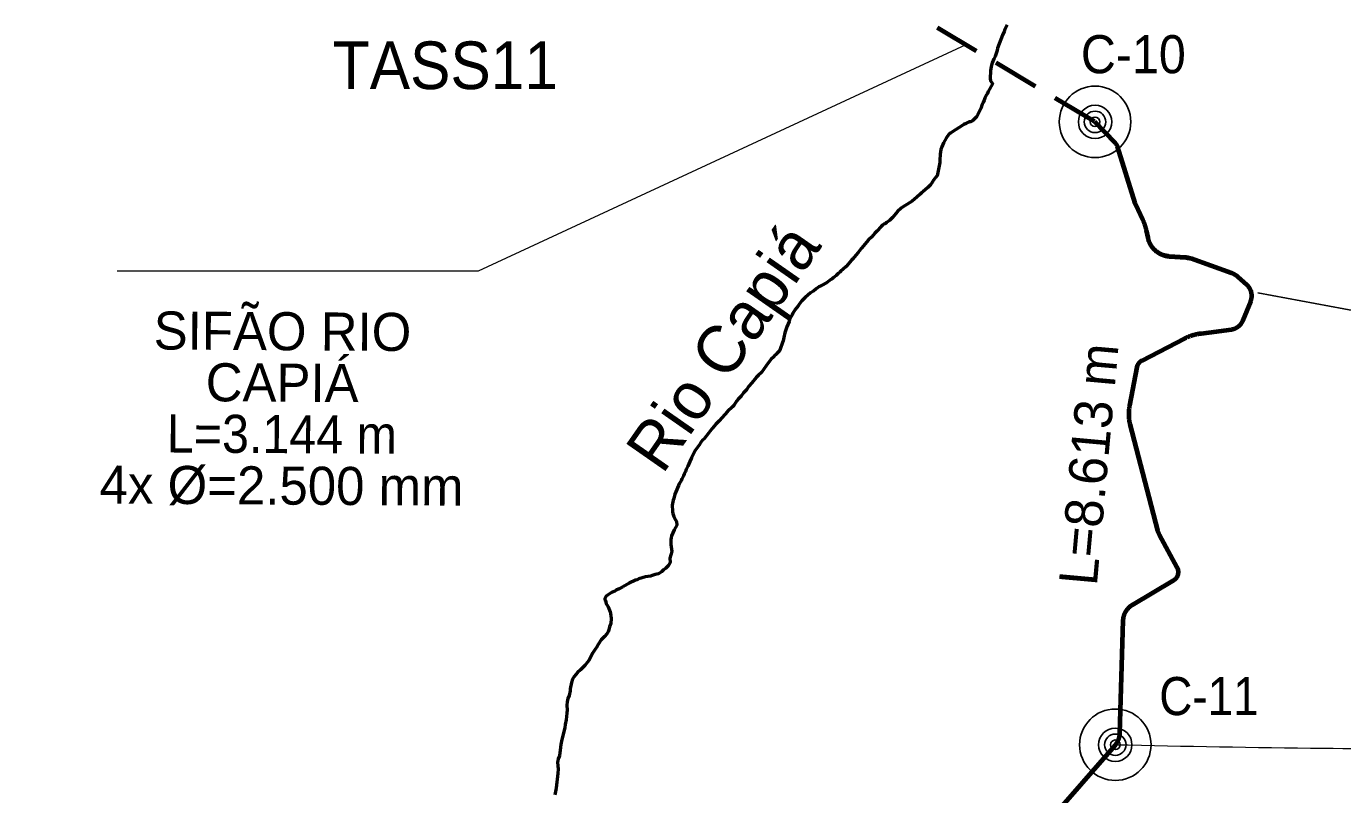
# Model space of a CAD drawing. Extents: x -1643653 to 4543381, y 1624270 to 13878484.
# Drawn here: x 641601 to 655421, y 8958182 to 8966248 of the extents above; entities that cross this region are included whole.
import ezdxf
from ezdxf.enums import TextEntityAlignment as Align

# ---------------------------------------------------------------- set-up
doc = ezdxf.new("R2010")
doc.units = 0
doc.header["$LTSCALE"] = 160
doc.linetypes.add('MEDIUM_DASHED', pattern=[4.5, 3, -1.5])
for name, color, linetype, lineweight in [('15', 7, 'Continuous', 25), ('24', 7, 'Continuous', 25), ('50', 7, 'Continuous', 13), ('54', 7, 'Continuous', 25), ('60', 7, 'Continuous', 13), ('61', 7, 'Continuous', 70)]:
    doc.layers.add(name, color=color, linetype=linetype, lineweight=lineweight)
doc.layers.add('49', color=7, linetype='Continuous')

msp = doc.modelspace()

# ---------------------------------------------------------------- linework, layer by layer
at = {"layer": '15'}
for centre, radius in [((652821.1, 8965245.2), 375), ((652821.1, 8965245.2), 175), ((652821.1, 8965245.2), 112.5), ((652821.1, 8965245.2), 50), ((653034.2, 8958706.4), 375), ((653034.2, 8958706.4), 175), ((653034.2, 8958706.4), 112.5), ((653034.2, 8958706.4), 50)]:
    msp.add_circle(centre, radius, dxfattribs=at)
at = {"layer": '24', "lineweight": 53}
for points in [[(651897.4, 8966264.9), (651885.1, 8966236.2), (651874.7, 8966216.8), (651867.7, 8966193.9), (651851, 8966156.5), (651798.1, 8966019.3), (651792.6, 8965994.6), (651772.9, 8965932.8), (651759.8, 8965907.9), (651741.4, 8965863.8), (651729.4, 8965826.5), (651723.3, 8965779.3), (651720.3, 8965699.1), (651722.8, 8965675), (651743.5, 8965648.6), (651743.4, 8965644.6), (651698.9, 8965564), (651693.6, 8965544.1), (651688.2, 8965540.4), (651686.5, 8965534.9), (651674.3, 8965514.2), (651664.3, 8965494.4), (651655.9, 8965471.5), (651645.4, 8965450), (651637.1, 8965429.3), (651623.4, 8965385), (651601.4, 8965342.9), (651591.7, 8965321.5), (651577.2, 8965299.5), (651559.6, 8965280.8), (651533.4, 8965257.4), (651515.3, 8965247.1), (651499.6, 8965244.2), (651496.3, 8965241.1), (651479.6, 8965235.3), (651466.6, 8965226.9), (651443.2, 8965217.1), (651307.6, 8965130.1), (651287.6, 8965112.6), (651272.7, 8965096.7), (651258.7, 8965075.1), (651231.1, 8965023.9), (651213.3, 8964982.5), (651203.9, 8964956.5), (651195.2, 8964907.3), (651191.2, 8964841.6), (651191, 8964817.2), (651164.9, 8964678.6), (651157.3, 8964676.2), (651155.4, 8964668.4), (651148.9, 8964664.2), (651138.2, 8964651.3), (651124.9, 8964632.4), (651105.4, 8964599.6), (651094.6, 8964583.9), (651089.5, 8964580.2), (651065.3, 8964555.2), (651012.9, 8964509), (650998.5, 8964498.8), (650986.4, 8964486.1), (650949.3, 8964456), (650900.6, 8964412.3), (650874.5, 8964393.6), (650844.8, 8964377.2), (650826.4, 8964368.8), (650809.3, 8964357.4), (650785.7, 8964337.7), (650747.8, 8964302.8), (650693.7, 8964240.3), (650662, 8964208.7), (650662, 8964208.7), (650632.1, 8964188.2), (650618, 8964175.7), (650604.2, 8964169.9), (650589.6, 8964160.3)], [(650589.6, 8964160.3), (650574.3, 8964146.5), (650530.2, 8964098.3), (650509, 8964077.9), (650473.5, 8964033), (650442.6, 8964005.1), (650368.1, 8963919.8), (650346, 8963888.5), (650332.8, 8963874.9), (650310.5, 8963845.9), (650278.5, 8963808.1), (650264.2, 8963793.4), (650207.7, 8963725.5), (650176.4, 8963697.3), (650153.9, 8963678.9), (650140.4, 8963665.7), (650124.7, 8963653.2), (650103.3, 8963631.9), (650086.5, 8963618), (650072.4, 8963608.2), (650060.6, 8963597.7), (650046.6, 8963590.1), (650000.4, 8963555.6), (649955.2, 8963530.6), (649939, 8963520), (649922.4, 8963511.9), (649893.1, 8963492), (649865.1, 8963469.6), (649835.2, 8963451.3), (649777.6, 8963401.4), (649742.6, 8963367.3), (649718.9, 8963335.7), (649704, 8963312.6), (649674.6, 8963276.8), (649661.2, 8963257.8), (649648.9, 8963237.2), (649640.8, 8963219.3), (649630.7, 8963202.8), (649615, 8963169.3), (649608.8, 8963150.8), (649584.8, 8963092.3), (649563.2, 8963031.5), (649555.5, 8962980.1), (649545.2, 8962946.6), (649541.4, 8962928), (649515.6, 8962859.5), (649507.1, 8962843.2), (649499.9, 8962833.4), (649481.2, 8962814.6), (649475.3, 8962806.6), (649456.2, 8962788.3), (649449.4, 8962778.8), (649420.2, 8962753.5), (649395, 8962724.1), (649367.2, 8962685.5), (649343.5, 8962648.1), (649319.4, 8962615.6), (649289.5, 8962584.5), (649264.9, 8962562.7), (649217.7, 8962504.2), (649187.2, 8962469.5), (649162, 8962433.2), (649131.5, 8962399.3), (649105.7, 8962365.4), (649075.9, 8962335.3), (649056.5, 8962311.9), (649027.9, 8962268.9), (649013.5, 8962252.7), (648961.3, 8962205.6), (648876.1, 8962105.7), (648858.3, 8962087.9), (648839.2, 8962071.7), (648801.6, 8962026.5), (648742.1, 8961950.5), (648715.9, 8961919), (648698.4, 8961903), (648678.4, 8961875.1), (648665.1, 8961852.7), (648623.9, 8961794), (648612.1, 8961775.1), (648600.3, 8961752.7), (648585.9, 8961717.7), (648566.1, 8961679.4), (648547.4, 8961632), (648528.6, 8961598.4), (648520.4, 8961575.2), (648506.1, 8961547), (648501.5, 8961529.9), (648482.2, 8961497.1), (648474.8, 8961478.5), (648456.4, 8961445.7), (648449.2, 8961427.1), (648419.2, 8961360.9), (648410.6, 8961337.9), (648398, 8961290.7), (648391.5, 8961272.8), (648380.9, 8961222.2), (648380.9, 8961222.2), (648379.8, 8961206.8), (648384.7, 8961171.6), (648385.1, 8961152.9)], [(648385.1, 8961152.9), (648390, 8961133.3), (648400.4, 8961103), (648415.7, 8961067.9), (648425.4, 8961050), (648432.1, 8961011), (648401.9, 8960963.6), (648376.2, 8960898.2), (648370.1, 8960878.6), (648367.8, 8960859.9), (648367.9, 8960810.1), (648376.5, 8960734.5), (648357.4, 8960665.8), (648358.8, 8960619.8), (648351.9, 8960604.5), (648338.8, 8960585.2), (648311.2, 8960556.4), (648291.8, 8960541.2), (648269.8, 8960521), (648236.7, 8960501.1), (648220, 8960496.4), (648202.2, 8960494.8), (648170.1, 8960481.9), (648153, 8960477.4), (648100.1, 8960468.4), (648066.6, 8960460), (648032.2, 8960447.3), (648014.3, 8960438.5), (647997.2, 8960433), (647928.7, 8960400.9), (647863.5, 8960365.3), (647826.2, 8960342.8), (647793.8, 8960329), (647778, 8960318.3), (647744.3, 8960305.3), (647701.1, 8960277.2), (647689.4, 8960265.4), (647679.9, 8960250.9), (647675, 8960238.2), (647674.2, 8960228.6), (647680.1, 8960220.4), (647683.5, 8960203.8), (647689.9, 8960186.8), (647698.1, 8960170.3), (647708.3, 8960153.8), (647730.9, 8960100.4), (647739.1, 8960063.9), (647740.2, 8960032), (647736.1, 8959980.6), (647731.8, 8959962.6), (647725, 8959943.9), (647716.7, 8959911.2), (647708.7, 8959892.6), (647696.4, 8959871.2), (647672.6, 8959842), (647653.3, 8959825.7), (647636.4, 8959806.1), (647604.7, 8959757.9), (647594, 8959736.3), (647570, 8959703.3), (647547.8, 8959670.1), (647506.1, 8959591.7), (647464.3, 8959538.3), (647419.4, 8959492.2), (647388.5, 8959466.3), (647353, 8959421.6), (647336.2, 8959394.4), (647325.8, 8959358.5), (647311.8, 8959293.5), (647311.1, 8959273.8), (647298.8, 8959224.9), (647287.2, 8959190.6), (647279.5, 8959155.6), (647275.4, 8959122.1), (647277.5, 8959069.1), (647277.3, 8959036.4), (647271.1, 8959002.1), (647267.7, 8958967.1), (647258.4, 8958917.2), (647255, 8958883), (647222.6, 8958760.6), (647213.1, 8958710), (647209.8, 8958675.8), (647197.2, 8958591.6), (647186.1, 8958559), (647181, 8958538.7), (647179, 8958522.3), (647180.3, 8958485.5), (647185.2, 8958453), (647182.2, 8958403.1), (647164.1, 8958249.7), (647150.1, 8958180.3)]]:
    msp.add_lwpolyline(points, dxfattribs=at)
at = {"layer": '50'}
msp.add_lwpolyline([(651464.8, 8966054.2), (646345.5, 8963678.4), (642553.2, 8963678.4)], dxfattribs=at)
msp.add_spline([(653034.2, 8958706.4), (655219.8, 8958670.4), (658484, 8958670.4)], degree=3, dxfattribs=at)
at = {"layer": '54'}
msp.add_line((654530.6, 8963451.3), (655740.7, 8963224.8), dxfattribs=at)
at = {"layer": '60', "lineweight": 25}
msp.add_spline([(814781, 9009175.5), (814787.2, 9009173.4), (814796.9, 9009173.4), (814799.4, 9009172.4), (814805.1, 9009174.5), (814805.6, 9009176.5), (814811.7, 9009179.5), (814811.7, 9009179.5), (814801.5, 9009181), (814790.7, 9009181.5), (814784.1, 9009183.1), (814777.4, 9009185.1), (814778.4, 9009175.5)], degree=3, dxfattribs=at)
at = {"layer": '61', "linetype": 'MEDIUM_DASHED'}
msp.add_line((652814.4, 8965247.9), (650115.3, 8966860.5), dxfattribs=at)
at = {"layer": '61'}
for points in [[(652814.4, 8965247.9), (653030.3, 8965027.1), (653032.3, 8965025.1), (653034.2, 8965023), (653036, 8965020.8), (653037.8, 8965018.6), (653039.5, 8965016.3), (653041.1, 8965014), (653042.7, 8965011.7), (653044.2, 8965009.3), (653045.6, 8965006.8), (653047, 8965004.4), (653048.3, 8965001.9), (653049.5, 8964999.3), (653050.7, 8964996.7), (653051.8, 8964994.1), (653052.8, 8964991.5), (653053.7, 8964988.8), (653054.3, 8964986.9), (653240.1, 8964391.1), (653241, 8964388.4), (653241.9, 8964385.8), (653243, 8964383.2), (653244.1, 8964380.5), (653245.2, 8964378.1), (653320.3, 8964219.5), (653323, 8964213.8), (653325.6, 8964208), (653328.1, 8964202.2)], [(653328.1, 8964202.2), (653330.6, 8964196.4), (653332.9, 8964190.6), (653335.2, 8964184.7), (653337.5, 8964178.8), (653339.6, 8964172.8), (653341.7, 8964166.8), (653343.7, 8964160.8), (653345.6, 8964154.8), (653347.5, 8964148.8), (653349.2, 8964142.7), (653351, 8964136.6), (653352.6, 8964130.5), (653354.1, 8964124.3), (653355.6, 8964118.2), (653357, 8964112), (653357.6, 8964109.1), (653374.2, 8964030.7), (653375.2, 8964026.3), (653376.2, 8964022), (653377.3, 8964017.6), (653378.6, 8964013.3), (653379.8, 8964009), (653381.2, 8964004.8), (653382.6, 8964000.5), (653384.1, 8963996.3), (653385.7, 8963992.1), (653387.3, 8963988), (653389.1, 8963983.9), (653390.9, 8963979.8), (653392.8, 8963975.7), (653394.7, 8963971.7), (653396.7, 8963967.7), (653398.8, 8963963.7), (653401, 8963959.8), (653403.2, 8963955.9), (653405.5, 8963952.1), (653407.9, 8963948.3), (653410.3, 8963944.6), (653412.8, 8963940.8), (653415.4, 8963937.2), (653418, 8963933.6), (653420.7, 8963930), (653423.5, 8963926.5), (653426.3, 8963923), (653429.2, 8963919.6), (653432.1, 8963916.2), (653435.1, 8963912.9), (653438.2, 8963909.7), (653441.3, 8963906.5), (653444.5, 8963903.3), (653447.7, 8963900.2), (653451, 8963897.2), (653454.3, 8963894.2), (653457.7, 8963891.3), (653461.2, 8963888.5), (653464.7, 8963885.7), (653468.2, 8963883), (653471.8, 8963880.3), (653475.5, 8963877.7), (653479.1, 8963875.2), (653482.9, 8963872.7), (653486.6, 8963870.3), (653490.5, 8963868), (653494.3, 8963865.7), (653498.2, 8963863.5), (653502.2, 8963861.4), (653506.1, 8963859.3), (653510.1, 8963857.4), (653514.2, 8963855.5), (653518.3, 8963853.6), (653522.4, 8963851.9), (653526.5, 8963850.2), (653530.7, 8963848.6), (653534.9, 8963847), (653539.1, 8963845.6), (653543.4, 8963844.2), (653547.6, 8963842.9), (653551.9, 8963841.6), (653556.2, 8963840.5), (653560.6, 8963839.4), (653565, 8963838.4), (653569.3, 8963837.5), (653573.7, 8963836.6), (653578.1, 8963835.8), (653582.5, 8963835.2), (653587, 8963834.6), (653591.4, 8963834), (653595.9, 8963833.6), (653600.3, 8963833.2), (653600.8, 8963833.2), (653772.9, 8963820.8), (653776.8, 8963820.5), (653780.8, 8963820.1), (653784.8, 8963819.6), (653788.8, 8963819), (653792.7, 8963818.3), (653796.6, 8963817.6), (653800.6, 8963816.8), (653804.5, 8963816), (653808.3, 8963815)], [(654465.8, 8963438.1), (654465.4, 8963441.6), (654464.8, 8963445), (654464.2, 8963448.4), (654463.5, 8963451.8), (654462.7, 8963455.1), (654461.8, 8963458.5), (654460.9, 8963461.8), (654459.9, 8963465.2), (654458.8, 8963468.4), (654457.6, 8963471.7), (654456.4, 8963474.9), (654455.1, 8963478.1), (654453.7, 8963481.3), (654452.2, 8963484.4), (654450.7, 8963487.6), (654449.1, 8963490.6), (654447.4, 8963493.7), (654445.6, 8963496.6), (654443.8, 8963499.6), (654441.9, 8963502.5), (654440, 8963505.4), (654438, 8963508.2), (654435.9, 8963511), (654433.8, 8963513.7), (654431.6, 8963516.3), (654429.3, 8963519), (654427, 8963521.5), (654424.6, 8963524), (654422.1, 8963526.5), (654419.6, 8963528.9), (654417.5, 8963530.9), (654321.9, 8963617.2), (654318.9, 8963619.8), (654315.8, 8963622.4), (654312.7, 8963624.9), (654309.6, 8963627.4), (654306.4, 8963629.8), (654303.1, 8963632.1), (654299.8, 8963634.4), (654296.5, 8963636.6), (654293.1, 8963638.7), (654289.7, 8963640.8), (654286.2, 8963642.8), (654282.7, 8963644.7), (654279.2, 8963646.6), (654275.6, 8963648.4), (654272, 8963650.1), (654268.3, 8963651.8), (654264.7, 8963653.3), (654261, 8963654.8), (654257.2, 8963656.2), (654254.9, 8963657.1), (653825.5, 8963809.7), (653821.7, 8963811.1), (653817.9, 8963812.3), (653814.1, 8963813.4), (653810.2, 8963814.5), (653806.3, 8963815.5), (653802.5, 8963816.4), (653798.5, 8963817.2), (653794.6, 8963818), (653790.7, 8963818.7), (653786.7, 8963819.3), (653782.8, 8963819.8), (653778.8, 8963820.3), (653774.8, 8963820.6), (653772.9, 8963820.8), (653600.8, 8963833.2), (653596.4, 8963833.5), (653591.9, 8963834), (653587.5, 8963834.5), (653583.1, 8963835.1), (653578.6, 8963835.8), (653574.2, 8963836.5), (653569.8, 8963837.4), (653565.5, 8963838.3), (653561.1, 8963839.3), (653556.8, 8963840.3), (653552.4, 8963841.5), (653548.1, 8963842.7), (653543.8, 8963844), (653539.6, 8963845.4), (653535.4, 8963846.8), (653531.2, 8963848.4), (653527, 8963850), (653522.8, 8963851.7), (653518.7, 8963853.4), (653514.7, 8963855.2), (653510.6, 8963857.1), (653506.6, 8963859.1), (653502.6, 8963861.2), (653498.7, 8963863.3), (653494.8, 8963865.5), (653490.9, 8963867.7), (653487.1, 8963870), (653483.3, 8963872.4), (653479.6, 8963874.9), (653475.9, 8963877.4), (653472.2, 8963880), (653468.6, 8963882.6)], [(653766.2, 8962974.6), (653771.8, 8962977.4), (653777.5, 8962980.1), (653783.3, 8962982.8), (653789, 8962985.4), (653794.8, 8962987.9), (653800.7, 8962990.3), (653806.5, 8962992.7), (653812.4, 8962995), (653818.3, 8962997.2), (653824.3, 8962999.3), (653830.3, 8963001.4), (653836.3, 8963003.4), (653842.3, 8963005.3), (653848.4, 8963007.2), (653854.4, 8963008.9), (653860.5, 8963010.6), (653866.7, 8963012.2), (653872.8, 8963013.8), (653878.9, 8963015.2), (653885.1, 8963016.6), (653891.3, 8963017.9), (653897.5, 8963019.1), (653903.7, 8963020.2), (653910, 8963021.3), (653916.2, 8963022.3), (653922.5, 8963023.2), (653928.7, 8963024), (653935, 8963024.8), (653936.5, 8963024.9), (654015, 8963033.5), (654255.5, 8963067.1), (654258.9, 8963067.7), (654262.3, 8963068.3), (654265.7, 8963068.9), (654269.1, 8963069.7), (654272.5, 8963070.5), (654275.8, 8963071.4), (654279.1, 8963072.4), (654282.4, 8963073.5), (654285.7, 8963074.6), (654288.9, 8963075.8), (654292.2, 8963077.1), (654295.3, 8963078.5), (654298.5, 8963079.9), (654301.6, 8963081.5), (654304.7, 8963083), (654307.7, 8963084.7), (654310.7, 8963086.4), (654313.7, 8963088.2), (654316.6, 8963090.1), (654319.5, 8963092), (654322.3, 8963094), (654325.1, 8963096), (654327.9, 8963098.2), (654330.6, 8963100.3), (654333.2, 8963102.6), (654335.8, 8963104.9), (654338.3, 8963107.2), (654340.8, 8963109.7), (654343.2, 8963112.2), (654345.6, 8963114.7), (654347.9, 8963117.3), (654350.1, 8963119.9), (654352.3, 8963122.6), (654354.4, 8963125.3), (654356.5, 8963128.1), (654358.5, 8963131), (654360.4, 8963133.8), (654362.2, 8963136.8), (654364, 8963139.7), (654365.8, 8963142.7), (654367.4, 8963145.8), (654369, 8963148.9), (654370.5, 8963152), (654371.9, 8963155.1), (654373.3, 8963158.3), (654373.8, 8963159.5), (654456.1, 8963363.4), (654457.3, 8963366.6), (654458.5, 8963369.8), (654459.6, 8963373.1), (654460.7, 8963376.4), (654461.6, 8963379.8), (654462.5, 8963383.1), (654463.3, 8963386.5), (654464, 8963389.9), (654464.7, 8963393.3), (654465.2, 8963396.7), (654465.7, 8963400.1), (654466.1, 8963403.6), (654466.5, 8963407), (654466.7, 8963410.5), (654466.9, 8963413.9), (654467, 8963417.4), (654467, 8963420.8), (654466.9, 8963424.3), (654466.8, 8963427.8), (654466.5, 8963431.2), (654466.2, 8963434.7), (654465.8, 8963438.1)], [(653696.6, 8960523.5), (653696.5, 8960526.3), (653696.2, 8960529.2), (653695.9, 8960532), (653695.5, 8960534.8), (653695.1, 8960537.6), (653694.5, 8960540.3), (653693.9, 8960543.1), (653693.2, 8960545.8), (653692.4, 8960548.5), (653691.5, 8960551.2), (653690.6, 8960553.9), (653689.6, 8960556.5), (653688.5, 8960559.2), (653687.3, 8960561.7), (653686.1, 8960564.3), (653684.8, 8960566.8), (653684.6, 8960567.2), (653498.3, 8960909.9), (653496.4, 8960913.4), (653494.6, 8960917), (653492.9, 8960920.6), (653491.2, 8960924.2), (653489.7, 8960927.9), (653488.2, 8960931.6), (653486.7, 8960935.4), (653485.3, 8960939.1), (653484.1, 8960942.9), (653482.8, 8960946.7), (653481.7, 8960950.6), (653480.7, 8960954.4), (653480.5, 8960954.9), (653189, 8962072.5), (653187.7, 8962078.7), (653186.5, 8962084.9), (653185.4, 8962091.1), (653184.4, 8962097.4), (653183.4, 8962103.6), (653182.6, 8962109.9), (653181.8, 8962116.2), (653181.1, 8962122.5), (653180.4, 8962128.7), (653179.9, 8962135), (653179.4, 8962141.3), (653179, 8962147.7), (653178.7, 8962154), (653178.5, 8962160.3), (653178.3, 8962166.6), (653178.3, 8962173), (653178.3, 8962179.3), (653178.4, 8962185.6), (653178.5, 8962191.9), (653178.8, 8962198.2), (653179.1, 8962204.6), (653179.5, 8962210.9), (653180, 8962217.2), (653180.6, 8962223.5), (653181.2, 8962229.8), (653181.9, 8962236), (653182.8, 8962242.3), (653183.6, 8962248.6), (653184.6, 8962254.8), (653185.6, 8962261.1), (653186.8, 8962267.3), (653187, 8962268.5), (653263.2, 8962670.7), (653263.7, 8962673.5), (653264.4, 8962676.2), (653265.1, 8962678.9), (653265.9, 8962681.7), (653266.8, 8962684.3), (653267.7, 8962687), (653268.8, 8962689.7), (653269.9, 8962692.2), (653271, 8962694.8), (653272.3, 8962697.4), (653273.6, 8962699.9), (653275, 8962702.3), (653276.4, 8962704.8), (653278, 8962707.1), (653279.6, 8962709.5), (653281.2, 8962711.8), (653282.9, 8962714), (653284.7, 8962716.2), (653286.6, 8962718.4), (653288.5, 8962720.5), (653290.4, 8962722.5), (653292.4, 8962724.5), (653294.5, 8962726.4), (653296.6, 8962728.2), (653298.8, 8962730.1), (653301.1, 8962731.8), (653303.3, 8962733.5), (653305.7, 8962735.1), (653308, 8962736.6), (653310.4, 8962738.1), (653312.9, 8962739.5), (653315.4, 8962740.8), (653315.4, 8962740.8), (653760.5, 8962971.7), (653766.2, 8962974.6)], [(653078.8, 8958795.4), (653079.6, 8958799.3), (653080.2, 8958803.3), (653080.8, 8958807.2), (653081.3, 8958811.2), (653081.8, 8958815.2), (653082.1, 8958819.2), (653082.4, 8958823.2), (653082.6, 8958827.2), (653082.6, 8958828.8), (653117.5, 8960010.1), (653117.6, 8960014.1), (653117.8, 8960018.1), (653118.2, 8960022.1), (653118.6, 8960026.1), (653119, 8960030.1), (653119.6, 8960034), (653120.2, 8960038), (653120.9, 8960041.9), (653121.7, 8960045.8), (653122.6, 8960049.7), (653123.6, 8960053.6), (653124.6, 8960057.5), (653125.7, 8960061.3), (653126.9, 8960065.2), (653128.1, 8960069), (653129.5, 8960072.7), (653130.9, 8960076.5), (653132.3, 8960080.2), (653133.9, 8960083.9), (653135.5, 8960087.5), (653137.2, 8960091.1), (653139, 8960094.7), (653140.8, 8960098.3), (653142.8, 8960101.8), (653144.8, 8960105.3), (653146.8, 8960108.7), (653148.9, 8960112.1), (653151.1, 8960115.4), (653153.4, 8960118.7), (653155.7, 8960122), (653158.1, 8960125.2), (653160.5, 8960128.3), (653163.1, 8960131.5), (653165.6, 8960134.5), (653168.3, 8960137.5), (653171, 8960140.5), (653173.7, 8960143.4), (653176.5, 8960146.2), (653179.4, 8960149), (653182.3, 8960151.8), (653185.3, 8960154.4), (653188.3, 8960157), (653191.4, 8960159.6), (653194.5, 8960162.1), (653197.7, 8960164.5), (653200.9, 8960166.9), (653204.2, 8960169.2), (653207.5, 8960171.4), (653210.9, 8960173.6), (653214.3, 8960175.7), (653215.1, 8960176.1), (653647.8, 8960433.5), (653650.2, 8960435), (653652.6, 8960436.5), (653654.9, 8960438.1), (653657.2, 8960439.8), (653659.4, 8960441.6), (653661.6, 8960443.4), (653663.7, 8960445.2), (653665.8, 8960447.2), (653667.8, 8960449.2), (653669.8, 8960451.2), (653671.7, 8960453.3), (653673.5, 8960455.4), (653675.3, 8960457.6), (653677, 8960459.9), (653678.7, 8960462.2), (653680.3, 8960464.5), (653681.8, 8960466.9), (653683.2, 8960469.3), (653684.6, 8960471.8), (653685.9, 8960474.3), (653687.2, 8960476.8), (653688.3, 8960479.4), (653689.4, 8960482), (653690.5, 8960484.7), (653691.4, 8960487.3), (653692.3, 8960490), (653693.1, 8960492.7), (653693.8, 8960495.5), (653694.4, 8960498.2), (653695, 8960501), (653695.5, 8960503.8), (653695.9, 8960506.6), (653696.2, 8960509.4), (653696.5, 8960512.2), (653696.6, 8960515), (653696.7, 8960517.8), (653696.7, 8960520.7), (653696.6, 8960523.5)], [(652328.7, 8957895.8), (653033.4, 8958703.2), (653036, 8958706.2), (653038.5, 8958709.3), (653041, 8958712.4), (653043.4, 8958715.6), (653045.8, 8958718.9), (653048.1, 8958722.2), (653050.3, 8958725.5), (653052.4, 8958728.9), (653054.5, 8958732.3), (653056.5, 8958735.7), (653058.5, 8958739.2), (653060.3, 8958742.8), (653062.2, 8958746.3), (653063.9, 8958749.9), (653065.5, 8958753.6), (653067.1, 8958757.2), (653068.6, 8958761), (653070.1, 8958764.7), (653071.4, 8958768.4), (653072.7, 8958772.2), (653073.9, 8958776), (653075.1, 8958779.9), (653076.1, 8958783.7), (653077.1, 8958787.6), (653078, 8958791.5), (653078.8, 8958795.4)]]:
    msp.add_lwpolyline(points, dxfattribs=at)

# ---------------------------------------------------------------- texts
at = {"layer": '15'}
for s, width, p in [('C-10', 0.95, (652672.6, 8965755.5)), ('C-11', 0.9, (653495.5, 8959017.2))]:
    msp.add_text(s, height=400, dxfattribs=dict(at, width=width)).set_placement(p)
at = {"layer": '49'}
msp.add_text('Rio Capiá', height=500, rotation=55.114, dxfattribs=at).set_placement((649119.7, 8962738.4), align=Align.CENTER)
at = {"layer": '50'}
for s, p in [('SIFÃO RIO', (644289.4, 8962847.4)), ('CAPIÁ', (644286.1, 8962307.4)), ('4x Ø=2.500 mm', (644279.6, 8961227.4))]:
    msp.add_text(s, height=400, rotation=359.655, dxfattribs=at).set_placement(p, align=Align.CENTER)
msp.add_text('L=8.613 m', height=400, rotation=84.83, dxfattribs=at).set_placement((652839.5, 8960367.2))
at = {"layer": '50', "width": 0.95}
msp.add_text('L=3.144 m', height=400, rotation=359.655, dxfattribs=at).set_placement((644282.9, 8961767.4), align=Align.CENTER)
at = {"layer": '54', "width": 0.95}
msp.add_text('TASS11', height=500, dxfattribs=at).set_placement((646000.8, 8965589.2), align=Align.CENTER)

doc.saveas('drawing.dxf')
